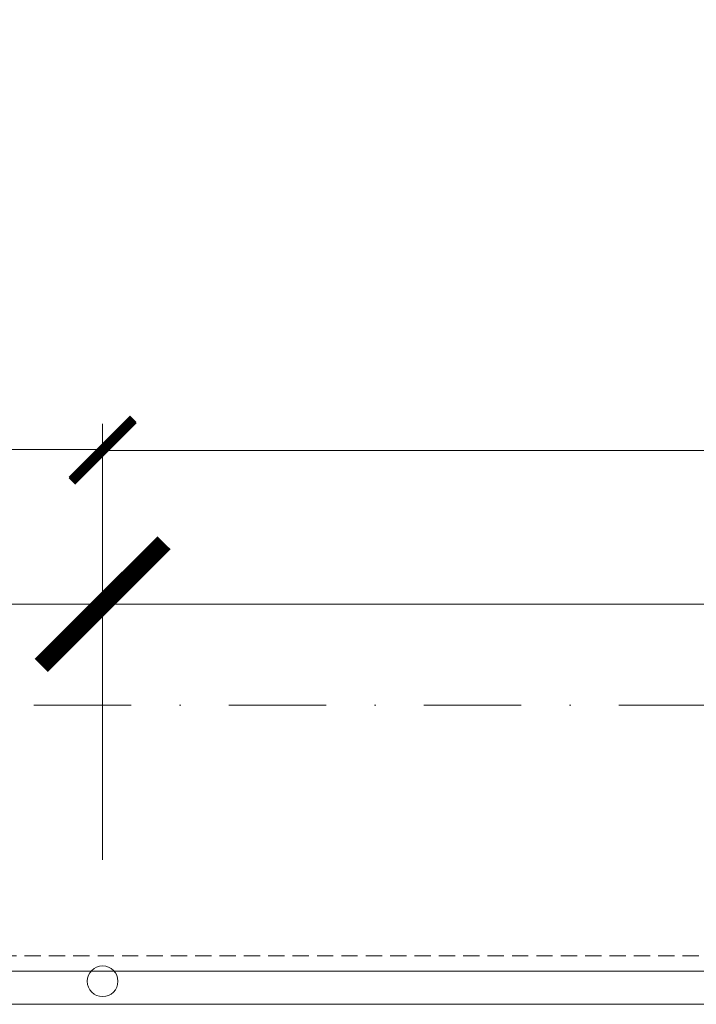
# Model space of a CAD drawing. Header units: millimetres. Extents: x -725694 to 5289369, y -1488057 to 2187451.
# Tile 609 of 656: x 415171 to 417815, y 148830 to 152680. Entities that reach past the tile are written whole.
import ezdxf

# ---------------------------------------------------------------- set-up
doc = ezdxf.new("R2010")
doc.units = ezdxf.units.MM
for name, pattern in [('CENTERX2', [101.6, 63.5, -12.7, 12.7, -12.7]), ('DASHDOT', [25.4, 12.7, -6.35, 0, -6.35]), ('DASHED', [19.05, 12.7, -6.35]), ('HIDDEN', [9.525, 6.35, -3.175])]:
    doc.linetypes.add(name, pattern=pattern)
doc.layers.get('Defpoints').update_dxf_attribs({"color": 8})
for name, color, linetype, lineweight in [('A99_N_kce-pod', 7, 'DASHED', 20), ('A99_N_koty-200', 5, 'Continuous', 5), ('A99_N_koty-200 @ 1', 5, 'Continuous', 5), ('A99_N_koty-200 @ 10', 5, 'Continuous', 5), ('A99_N_koty-200 @ 100', 5, 'Continuous', 5), ('A99_N_koty-200 @ 200', 5, 'Continuous', 5), ('A99_N_koty-200 @ 250 (1)', 5, 'Continuous', 5), ('A99_N_koty-200 @ 250 (2)', 5, 'Continuous', 5), ('A99_N_koty-200 @ 400', 5, 'Continuous', 5), ('A99_S_kce-pohl', 7, 'Continuous', 5), ('A99_S_osy', 1, 'CENTERX2', 5)]:
    doc.layers.add(name, color=color, linetype=linetype, lineweight=lineweight)
doc.styles.add('A99_kota', font='isocpeur.ttf', dxfattribs={"height": 2})
doc.dimstyles.new('A99_kota_200 new', dxfattribs={"dimscale": 200, "dimtxt": 2, "dimasz": 1.2, "dimexe": 0.5, "dimexo": 1.5, "dimgap": 0.3, "dimtad": 1, "dimdec": 0, "dimzin": 3, "dimdsep": 46, "dimtxsty": 'A99_kota', "dimblk": 'ARCHTICK', "dimcen": 2.5, "dimazin": 2, "dimtfac": 0.75, "dimtdec": 0, "dimtmove": 2, "dimatfit": 0, "dimfxl": 0, "dimtolj": 1, "dimtzin": 0, "dimlwd": 5, "dimlwe": 5, "dimarcsym": 0})

# ---------------------------------------------------------------- blocks, each defined once
blk = doc.blocks.new('_ArchTick')
at = {"color": 0, "linetype": 'ByBlock', "const_width": 0.15}
blk.add_lwpolyline([(-0.5, -0.5), (0.5, 0.5)], dxfattribs=at)
blk = doc.blocks.new('*D4901')
at = {"layer": 'A99_N_koty-200', "color": 0, "linetype": 'Continuous', "lineweight": 5, "ltscale": 10, "transparency": 16777216}
for p, q in [((378280, 150200), (378280, 151100)), ((415495, 150200), (415495, 151100)), ((378280, 151000), (415495, 151000))]:
    blk.add_line(p, q, dxfattribs=at)
at = {"layer": 'Defpoints', "color": 0, "linetype": 'Continuous', "lineweight": 0, "ltscale": 10, "transparency": 16777216}
for p in [(415495, 151000), (378280, 148920), (415495, 148920)]:
    blk.add_point(p, dxfattribs=at)
at = {"layer": 'A99_N_koty-200', "color": 0, "linetype": 'Continuous', "lineweight": 5, "ltscale": 10, "transparency": 16777216, "xscale": 240, "yscale": 240, "zscale": 240, "rotation": 180}
blk.add_blockref('_ArchTick', (378280, 151000), dxfattribs=at)
at = {"layer": 'A99_N_koty-200', "color": 0, "linetype": 'Continuous', "lineweight": 5, "ltscale": 10, "transparency": 16777216, "xscale": 240, "yscale": 240, "zscale": 240}
blk.add_blockref('_ArchTick', (415495, 151000), dxfattribs=at)
at = {"layer": 'A99_N_koty-200', "color": 0, "linetype": 'Continuous', "ltscale": 10, "transparency": 16777216, "insert": (396887.5, 151260), "char_height": 400, "attachment_point": 5, "style": 'A99_kota'}
blk.add_mtext('\\A1;37215', dxfattribs=at)
blk = doc.blocks.new('*D4902')
at = {"layer": 'A99_N_koty-200', "color": 0, "linetype": 'Continuous', "lineweight": 5, "ltscale": 10, "transparency": 16777216}
for p, q in [((378280, 149995), (378280, 150445)), ((415495, 149995), (415495, 150445)), ((378280, 150395), (415495, 150395))]:
    blk.add_line(p, q, dxfattribs=at)
at = {"layer": 'Defpoints', "color": 0, "linetype": 'Continuous', "lineweight": 0, "ltscale": 10, "transparency": 16777216}
for p in [(415495, 150395), (378280, 148920), (415495, 148920)]:
    blk.add_point(p, dxfattribs=at)
at = {"layer": 'A99_N_koty-200', "color": 0, "linetype": 'Continuous', "lineweight": 5, "ltscale": 10, "transparency": 16777216, "xscale": 120, "yscale": 120, "zscale": 120, "rotation": 180}
blk.add_blockref('_ArchTick', (378280, 150395), dxfattribs=at)
at = {"layer": 'A99_N_koty-200', "color": 0, "linetype": 'Continuous', "lineweight": 5, "ltscale": 10, "transparency": 16777216, "xscale": 120, "yscale": 120, "zscale": 120}
blk.add_blockref('_ArchTick', (415495, 150395), dxfattribs=at)
at = {"layer": 'A99_N_koty-200', "color": 0, "linetype": 'Continuous', "ltscale": 10, "transparency": 16777216, "insert": (396887.5, 150525), "char_height": 200, "attachment_point": 5, "style": 'A99_kota'}
blk.add_mtext('\\A1;37215', dxfattribs=at)
blk = doc.blocks.new('*D4903')
at = {"layer": 'A99_N_koty-200', "color": 0, "linetype": 'Continuous', "lineweight": 5, "ltscale": 10, "transparency": 16777216}
for p, q in [((378280, 150391), (378280, 150395.5)), ((378280, 150395), (415495, 150395)), ((415495, 150391), (415495, 150395.5))]:
    blk.add_line(p, q, dxfattribs=at)
at = {"layer": 'Defpoints', "color": 0, "linetype": 'Continuous', "lineweight": 0, "ltscale": 10, "transparency": 16777216}
for p in [(415495, 150395), (378280, 148920), (415495, 148920)]:
    blk.add_point(p, dxfattribs=at)
at = {"layer": 'A99_N_koty-200', "color": 0, "linetype": 'Continuous', "lineweight": 5, "ltscale": 10, "transparency": 16777216, "xscale": 1.2, "yscale": 1.2, "zscale": 1.2, "rotation": 180}
blk.add_blockref('_ArchTick', (378280, 150395), dxfattribs=at)
at = {"layer": 'A99_N_koty-200', "color": 0, "linetype": 'Continuous', "lineweight": 5, "ltscale": 10, "transparency": 16777216, "xscale": 1.2, "yscale": 1.2, "zscale": 1.2}
blk.add_blockref('_ArchTick', (415495, 150395), dxfattribs=at)
at = {"layer": 'A99_N_koty-200', "color": 0, "linetype": 'Continuous', "ltscale": 10, "transparency": 16777216, "insert": (396887.5, 150396.3), "char_height": 2, "attachment_point": 5, "style": 'A99_kota'}
blk.add_mtext('\\A1;37215', dxfattribs=at)
blk = doc.blocks.new('*D4904')
at = {"layer": 'A99_N_koty-200', "color": 0, "linetype": 'Continuous', "lineweight": 5, "ltscale": 10, "transparency": 16777216}
for p, q in [((378280, 149520), (378280, 150595)), ((415495, 149520), (415495, 150595)), ((378280, 150395), (415495, 150395))]:
    blk.add_line(p, q, dxfattribs=at)
at = {"layer": 'Defpoints', "color": 0, "linetype": 'Continuous', "lineweight": 0, "ltscale": 10, "transparency": 16777216}
for p in [(415495, 150395), (378280, 148920), (415495, 148920)]:
    blk.add_point(p, dxfattribs=at)
at = {"layer": 'A99_N_koty-200', "color": 0, "linetype": 'Continuous', "lineweight": 5, "ltscale": 10, "transparency": 16777216, "xscale": 480, "yscale": 480, "zscale": 480, "rotation": 180}
blk.add_blockref('_ArchTick', (378280, 150395), dxfattribs=at)
at = {"layer": 'A99_N_koty-200', "color": 0, "linetype": 'Continuous', "lineweight": 5, "ltscale": 10, "transparency": 16777216, "xscale": 480, "yscale": 480, "zscale": 480}
blk.add_blockref('_ArchTick', (415495, 150395), dxfattribs=at)
at = {"layer": 'A99_N_koty-200', "color": 0, "linetype": 'Continuous', "ltscale": 10, "transparency": 16777216, "insert": (396887.5, 150915), "char_height": 800, "attachment_point": 5, "style": 'A99_kota'}
blk.add_mtext('\\A1;37215', dxfattribs=at)
blk = doc.blocks.new('*D4905')
at = {"layer": 'A99_N_koty-200', "color": 0, "linetype": 'Continuous', "lineweight": 5, "ltscale": 10, "transparency": 16777216}
for p, q in [((378280, 150355), (378280, 150400)), ((378280, 150395), (415495, 150395)), ((415495, 150355), (415495, 150400))]:
    blk.add_line(p, q, dxfattribs=at)
at = {"layer": 'Defpoints', "color": 0, "linetype": 'Continuous', "lineweight": 0, "ltscale": 10, "transparency": 16777216}
for p in [(415495, 150395), (378280, 148920), (415495, 148920)]:
    blk.add_point(p, dxfattribs=at)
at = {"layer": 'A99_N_koty-200', "color": 0, "linetype": 'Continuous', "lineweight": 5, "ltscale": 10, "transparency": 16777216, "xscale": 12, "yscale": 12, "zscale": 12, "rotation": 180}
blk.add_blockref('_ArchTick', (378280, 150395), dxfattribs=at)
at = {"layer": 'A99_N_koty-200', "color": 0, "linetype": 'Continuous', "lineweight": 5, "ltscale": 10, "transparency": 16777216, "xscale": 12, "yscale": 12, "zscale": 12}
blk.add_blockref('_ArchTick', (415495, 150395), dxfattribs=at)
at = {"layer": 'A99_N_koty-200', "color": 0, "linetype": 'Continuous', "ltscale": 10, "transparency": 16777216, "insert": (396887.5, 150408), "char_height": 20, "attachment_point": 5, "style": 'A99_kota'}
blk.add_mtext('\\A1;37215', dxfattribs=at)
blk = doc.blocks.new('*D4906')
at = {"layer": 'A99_N_koty-200', "color": 0, "linetype": 'Continuous', "lineweight": 5, "ltscale": 10, "transparency": 16777216}
for p, q in [((378280, 149395), (378280, 150520)), ((415495, 149395), (415495, 150520)), ((378280, 150395), (415495, 150395))]:
    blk.add_line(p, q, dxfattribs=at)
at = {"layer": 'Defpoints', "color": 0, "linetype": 'Continuous', "lineweight": 0, "ltscale": 10, "transparency": 16777216}
for p in [(415495, 150395), (378280, 148920), (415495, 148920)]:
    blk.add_point(p, dxfattribs=at)
at = {"layer": 'A99_N_koty-200', "color": 0, "linetype": 'Continuous', "lineweight": 5, "ltscale": 10, "transparency": 16777216, "xscale": 300, "yscale": 300, "zscale": 300, "rotation": 180}
blk.add_blockref('_ArchTick', (378280, 150395), dxfattribs=at)
at = {"layer": 'A99_N_koty-200', "color": 0, "linetype": 'Continuous', "lineweight": 5, "ltscale": 10, "transparency": 16777216, "xscale": 300, "yscale": 300, "zscale": 300}
blk.add_blockref('_ArchTick', (415495, 150395), dxfattribs=at)
at = {"layer": 'A99_N_koty-200', "color": 0, "linetype": 'Continuous', "ltscale": 10, "transparency": 16777216, "insert": (396887.5, 150720), "char_height": 500, "attachment_point": 5, "style": 'A99_kota'}
blk.add_mtext('\\A1;37215', dxfattribs=at)
blk = doc.blocks.new('*D4907')
at = {"layer": 'A99_N_koty-200', "color": 0, "linetype": 'Continuous', "lineweight": 5, "ltscale": 10, "transparency": 16777216}
for p, q in [((378280, 149395), (378280, 150520)), ((415495, 149395), (415495, 150520)), ((378280, 150395), (415495, 150395))]:
    blk.add_line(p, q, dxfattribs=at)
at = {"layer": 'Defpoints', "color": 0, "linetype": 'Continuous', "lineweight": 0, "ltscale": 10, "transparency": 16777216}
for p in [(415495, 150395), (378280, 148920), (415495, 148920)]:
    blk.add_point(p, dxfattribs=at)
at = {"layer": 'A99_N_koty-200', "color": 0, "linetype": 'Continuous', "lineweight": 5, "ltscale": 10, "transparency": 16777216, "xscale": 300, "yscale": 300, "zscale": 300, "rotation": 180}
blk.add_blockref('_ArchTick', (378280, 150395), dxfattribs=at)
at = {"layer": 'A99_N_koty-200', "color": 0, "linetype": 'Continuous', "lineweight": 5, "ltscale": 10, "transparency": 16777216, "xscale": 300, "yscale": 300, "zscale": 300}
blk.add_blockref('_ArchTick', (415495, 150395), dxfattribs=at)
at = {"layer": 'A99_N_koty-200', "color": 0, "linetype": 'Continuous', "ltscale": 10, "transparency": 16777216, "insert": (396887.5, 150720), "char_height": 500, "attachment_point": 5, "style": 'A99_kota'}
blk.add_mtext('\\A1;37215', dxfattribs=at)
blk = doc.blocks.new('*D4909')
at = {"layer": 'A99_N_koty-200', "color": 0, "linetype": 'Continuous', "lineweight": 5, "ltscale": 10, "transparency": 16777216}
for p, q in [((415495, 150195), (415495, 151095)), ((438635, 150195), (438635, 151095)), ((415495, 150995), (438635, 150995))]:
    blk.add_line(p, q, dxfattribs=at)
at = {"layer": 'Defpoints', "color": 0, "linetype": 'Continuous', "lineweight": 0, "ltscale": 10, "transparency": 16777216}
for p in [(438635, 150995), (415495, 148920), (438635, 148920)]:
    blk.add_point(p, dxfattribs=at)
at = {"layer": 'A99_N_koty-200', "color": 0, "linetype": 'Continuous', "lineweight": 5, "ltscale": 10, "transparency": 16777216, "xscale": 240, "yscale": 240, "zscale": 240, "rotation": 180}
blk.add_blockref('_ArchTick', (415495, 150995), dxfattribs=at)
at = {"layer": 'A99_N_koty-200', "color": 0, "linetype": 'Continuous', "lineweight": 5, "ltscale": 10, "transparency": 16777216, "xscale": 240, "yscale": 240, "zscale": 240}
blk.add_blockref('_ArchTick', (438635, 150995), dxfattribs=at)
at = {"layer": 'A99_N_koty-200', "color": 0, "linetype": 'Continuous', "ltscale": 10, "transparency": 16777216, "insert": (427065, 151255), "char_height": 400, "attachment_point": 5, "style": 'A99_kota'}
blk.add_mtext('\\A1;23140', dxfattribs=at)
blk = doc.blocks.new('*D4910')
at = {"layer": 'A99_N_koty-200', "color": 0, "linetype": 'Continuous', "lineweight": 5, "ltscale": 10, "transparency": 16777216}
for p, q in [((415495, 149995), (415495, 150445)), ((438635, 149995), (438635, 150445)), ((415495, 150395), (438635, 150395))]:
    blk.add_line(p, q, dxfattribs=at)
at = {"layer": 'Defpoints', "color": 0, "linetype": 'Continuous', "lineweight": 0, "ltscale": 10, "transparency": 16777216}
for p in [(438635, 150395), (415495, 148920), (438635, 148920)]:
    blk.add_point(p, dxfattribs=at)
at = {"layer": 'A99_N_koty-200', "color": 0, "linetype": 'Continuous', "lineweight": 5, "ltscale": 10, "transparency": 16777216, "xscale": 120, "yscale": 120, "zscale": 120, "rotation": 180}
blk.add_blockref('_ArchTick', (415495, 150395), dxfattribs=at)
at = {"layer": 'A99_N_koty-200', "color": 0, "linetype": 'Continuous', "lineweight": 5, "ltscale": 10, "transparency": 16777216, "xscale": 120, "yscale": 120, "zscale": 120}
blk.add_blockref('_ArchTick', (438635, 150395), dxfattribs=at)
at = {"layer": 'A99_N_koty-200', "color": 0, "linetype": 'Continuous', "ltscale": 10, "transparency": 16777216, "insert": (427065, 150525), "char_height": 200, "attachment_point": 5, "style": 'A99_kota'}
blk.add_mtext('\\A1;23140', dxfattribs=at)
blk = doc.blocks.new('*D4911')
at = {"layer": 'A99_N_koty-200', "color": 0, "linetype": 'Continuous', "lineweight": 5, "ltscale": 10, "transparency": 16777216}
for p, q in [((415495, 150391), (415495, 150395.5)), ((415495, 150395), (438635, 150395)), ((438635, 150391), (438635, 150395.5))]:
    blk.add_line(p, q, dxfattribs=at)
at = {"layer": 'Defpoints', "color": 0, "linetype": 'Continuous', "lineweight": 0, "ltscale": 10, "transparency": 16777216}
for p in [(438635, 150395), (415495, 148920), (438635, 148920)]:
    blk.add_point(p, dxfattribs=at)
at = {"layer": 'A99_N_koty-200', "color": 0, "linetype": 'Continuous', "lineweight": 5, "ltscale": 10, "transparency": 16777216, "xscale": 1.2, "yscale": 1.2, "zscale": 1.2, "rotation": 180}
blk.add_blockref('_ArchTick', (415495, 150395), dxfattribs=at)
at = {"layer": 'A99_N_koty-200', "color": 0, "linetype": 'Continuous', "lineweight": 5, "ltscale": 10, "transparency": 16777216, "xscale": 1.2, "yscale": 1.2, "zscale": 1.2}
blk.add_blockref('_ArchTick', (438635, 150395), dxfattribs=at)
at = {"layer": 'A99_N_koty-200', "color": 0, "linetype": 'Continuous', "ltscale": 10, "transparency": 16777216, "insert": (427065, 150396.3), "char_height": 2, "attachment_point": 5, "style": 'A99_kota'}
blk.add_mtext('\\A1;23140', dxfattribs=at)
blk = doc.blocks.new('*D4912')
at = {"layer": 'A99_N_koty-200', "color": 0, "linetype": 'Continuous', "lineweight": 5, "ltscale": 10, "transparency": 16777216}
for p, q in [((415495, 149520), (415495, 150595)), ((438635, 149520), (438635, 150595)), ((415495, 150395), (438635, 150395))]:
    blk.add_line(p, q, dxfattribs=at)
at = {"layer": 'Defpoints', "color": 0, "linetype": 'Continuous', "lineweight": 0, "ltscale": 10, "transparency": 16777216}
for p in [(438635, 150395), (415495, 148920), (438635, 148920)]:
    blk.add_point(p, dxfattribs=at)
at = {"layer": 'A99_N_koty-200', "color": 0, "linetype": 'Continuous', "lineweight": 5, "ltscale": 10, "transparency": 16777216, "xscale": 480, "yscale": 480, "zscale": 480, "rotation": 180}
blk.add_blockref('_ArchTick', (415495, 150395), dxfattribs=at)
at = {"layer": 'A99_N_koty-200', "color": 0, "linetype": 'Continuous', "lineweight": 5, "ltscale": 10, "transparency": 16777216, "xscale": 480, "yscale": 480, "zscale": 480}
blk.add_blockref('_ArchTick', (438635, 150395), dxfattribs=at)
at = {"layer": 'A99_N_koty-200', "color": 0, "linetype": 'Continuous', "ltscale": 10, "transparency": 16777216, "insert": (427065, 150915), "char_height": 800, "attachment_point": 5, "style": 'A99_kota'}
blk.add_mtext('\\A1;23140', dxfattribs=at)
blk = doc.blocks.new('*D4913')
at = {"layer": 'A99_N_koty-200', "color": 0, "linetype": 'Continuous', "lineweight": 5, "ltscale": 10, "transparency": 16777216}
for p, q in [((415495, 150355), (415495, 150400)), ((415495, 150395), (438635, 150395)), ((438635, 150355), (438635, 150400))]:
    blk.add_line(p, q, dxfattribs=at)
at = {"layer": 'Defpoints', "color": 0, "linetype": 'Continuous', "lineweight": 0, "ltscale": 10, "transparency": 16777216}
for p in [(438635, 150395), (415495, 148920), (438635, 148920)]:
    blk.add_point(p, dxfattribs=at)
at = {"layer": 'A99_N_koty-200', "color": 0, "linetype": 'Continuous', "lineweight": 5, "ltscale": 10, "transparency": 16777216, "xscale": 12, "yscale": 12, "zscale": 12, "rotation": 180}
blk.add_blockref('_ArchTick', (415495, 150395), dxfattribs=at)
at = {"layer": 'A99_N_koty-200', "color": 0, "linetype": 'Continuous', "lineweight": 5, "ltscale": 10, "transparency": 16777216, "xscale": 12, "yscale": 12, "zscale": 12}
blk.add_blockref('_ArchTick', (438635, 150395), dxfattribs=at)
at = {"layer": 'A99_N_koty-200', "color": 0, "linetype": 'Continuous', "ltscale": 10, "transparency": 16777216, "insert": (427065, 150408), "char_height": 20, "attachment_point": 5, "style": 'A99_kota'}
blk.add_mtext('\\A1;23140', dxfattribs=at)
blk = doc.blocks.new('*D4914')
at = {"layer": 'A99_N_koty-200', "color": 0, "linetype": 'Continuous', "lineweight": 5, "ltscale": 10, "transparency": 16777216}
for p, q in [((415495, 149395), (415495, 150520)), ((438635, 149395), (438635, 150520)), ((415495, 150395), (438635, 150395))]:
    blk.add_line(p, q, dxfattribs=at)
at = {"layer": 'Defpoints', "color": 0, "linetype": 'Continuous', "lineweight": 0, "ltscale": 10, "transparency": 16777216}
for p in [(438635, 150395), (415495, 148920), (438635, 148920)]:
    blk.add_point(p, dxfattribs=at)
at = {"layer": 'A99_N_koty-200', "color": 0, "linetype": 'Continuous', "lineweight": 5, "ltscale": 10, "transparency": 16777216, "xscale": 300, "yscale": 300, "zscale": 300, "rotation": 180}
blk.add_blockref('_ArchTick', (415495, 150395), dxfattribs=at)
at = {"layer": 'A99_N_koty-200', "color": 0, "linetype": 'Continuous', "lineweight": 5, "ltscale": 10, "transparency": 16777216, "xscale": 300, "yscale": 300, "zscale": 300}
blk.add_blockref('_ArchTick', (438635, 150395), dxfattribs=at)
at = {"layer": 'A99_N_koty-200', "color": 0, "linetype": 'Continuous', "ltscale": 10, "transparency": 16777216, "insert": (427065, 150720), "char_height": 500, "attachment_point": 5, "style": 'A99_kota'}
blk.add_mtext('\\A1;23140', dxfattribs=at)
blk = doc.blocks.new('*D4915')
at = {"layer": 'A99_N_koty-200', "color": 0, "linetype": 'Continuous', "lineweight": 5, "ltscale": 10, "transparency": 16777216}
for p, q in [((415495, 149395), (415495, 150520)), ((438635, 149395), (438635, 150520)), ((415495, 150395), (438635, 150395))]:
    blk.add_line(p, q, dxfattribs=at)
at = {"layer": 'Defpoints', "color": 0, "linetype": 'Continuous', "lineweight": 0, "ltscale": 10, "transparency": 16777216}
for p in [(438635, 150395), (415495, 148920), (438635, 148920)]:
    blk.add_point(p, dxfattribs=at)
at = {"layer": 'A99_N_koty-200', "color": 0, "linetype": 'Continuous', "lineweight": 5, "ltscale": 10, "transparency": 16777216, "xscale": 300, "yscale": 300, "zscale": 300, "rotation": 180}
blk.add_blockref('_ArchTick', (415495, 150395), dxfattribs=at)
at = {"layer": 'A99_N_koty-200', "color": 0, "linetype": 'Continuous', "lineweight": 5, "ltscale": 10, "transparency": 16777216, "xscale": 300, "yscale": 300, "zscale": 300}
blk.add_blockref('_ArchTick', (438635, 150395), dxfattribs=at)
at = {"layer": 'A99_N_koty-200', "color": 0, "linetype": 'Continuous', "ltscale": 10, "transparency": 16777216, "insert": (427065, 150720), "char_height": 500, "attachment_point": 5, "style": 'A99_kota'}
blk.add_mtext('\\A1;23140', dxfattribs=at)
blk = doc.blocks.new('*U6133')
at = {"layer": 'A99_N_koty-200 @ 1', "linetype": 'Continuous', "ltscale": 10}
dim = blk.add_linear_dim(base=(415495, 150395), p1=(378280, 148920), p2=(415495, 148920), dimstyle='A99_kota_200 new', override={"dimscale": 1, "dimtix": 1, "dimtofl": 1, "dimtmove": 2, "dimatfit": 3}, dxfattribs=at)
dim.commit()
dim.dimension.update_dxf_attribs({"geometry": '*D4903', "text_midpoint": (396887.5, 150396.3)})
at = {"layer": 'A99_N_koty-200 @ 10', "linetype": 'Continuous', "ltscale": 10}
dim = blk.add_linear_dim(base=(415495, 150395), p1=(378280, 148920), p2=(415495, 148920), dimstyle='A99_kota_200 new', override={"dimscale": 10, "dimtix": 1, "dimtofl": 1, "dimtmove": 2, "dimatfit": 3}, dxfattribs=at)
dim.commit()
dim.dimension.update_dxf_attribs({"geometry": '*D4905', "text_midpoint": (396887.5, 150408)})
at = {"layer": 'A99_N_koty-200 @ 100', "linetype": 'Continuous', "ltscale": 10}
dim = blk.add_linear_dim(base=(415495, 150395), p1=(378280, 148920), p2=(415495, 148920), dimstyle='A99_kota_200 new', override={"dimscale": 100, "dimtix": 1, "dimtofl": 1, "dimtmove": 2, "dimatfit": 3}, dxfattribs=at)
dim.commit()
dim.dimension.update_dxf_attribs({"geometry": '*D4902', "text_midpoint": (396887.5, 150525)})
at = {"layer": 'A99_N_koty-200 @ 200', "linetype": 'Continuous', "ltscale": 10}
dim = blk.add_linear_dim(base=(415495, 151000), p1=(378280, 148920), p2=(415495, 148920), dimstyle='A99_kota_200 new', override={"dimscale": 200, "dimtix": 1, "dimtofl": 1, "dimtmove": 2, "dimatfit": 3}, dxfattribs=at)
dim.commit()
dim.dimension.update_dxf_attribs({"geometry": '*D4901', "text_midpoint": (396887.5, 151260)})
at = {"layer": 'A99_N_koty-200 @ 250 (1)', "linetype": 'Continuous', "ltscale": 10}
dim = blk.add_linear_dim(base=(415495, 150395), p1=(378280, 148920), p2=(415495, 148920), dimstyle='A99_kota_200 new', override={"dimscale": 250, "dimtix": 1, "dimtofl": 1, "dimtmove": 2, "dimatfit": 3}, dxfattribs=at)
dim.commit()
dim.dimension.update_dxf_attribs({"geometry": '*D4907', "text_midpoint": (396887.5, 150720)})
at = {"layer": 'A99_N_koty-200 @ 250 (2)', "linetype": 'Continuous', "ltscale": 10}
dim = blk.add_linear_dim(base=(415495, 150395), p1=(378280, 148920), p2=(415495, 148920), dimstyle='A99_kota_200 new', override={"dimscale": 250, "dimtix": 1, "dimtofl": 1, "dimtmove": 2, "dimatfit": 3}, dxfattribs=at)
dim.commit()
dim.dimension.update_dxf_attribs({"geometry": '*D4906', "text_midpoint": (396887.5, 150720)})
at = {"layer": 'A99_N_koty-200 @ 400', "linetype": 'Continuous', "ltscale": 10}
dim = blk.add_linear_dim(base=(415495, 150395), p1=(378280, 148920), p2=(415495, 148920), dimstyle='A99_kota_200 new', override={"dimscale": 400, "dimtix": 1, "dimtofl": 1, "dimtmove": 2, "dimatfit": 3}, dxfattribs=at)
dim.commit()
dim.dimension.update_dxf_attribs({"geometry": '*D4904', "text_midpoint": (396887.5, 150915)})
blk = doc.blocks.new('*U6134')
at = {"layer": 'A99_N_koty-200 @ 1', "linetype": 'Continuous', "ltscale": 10}
dim = blk.add_linear_dim(base=(438635, 150395), p1=(415495, 148920), p2=(438635, 148920), dimstyle='A99_kota_200 new', override={"dimscale": 1, "dimtix": 1, "dimtofl": 1, "dimtmove": 2, "dimatfit": 3}, dxfattribs=at)
dim.commit()
dim.dimension.update_dxf_attribs({"geometry": '*D4911', "text_midpoint": (427065, 150396.3)})
at = {"layer": 'A99_N_koty-200 @ 10', "linetype": 'Continuous', "ltscale": 10}
dim = blk.add_linear_dim(base=(438635, 150395), p1=(415495, 148920), p2=(438635, 148920), dimstyle='A99_kota_200 new', override={"dimscale": 10, "dimtix": 1, "dimtofl": 1, "dimtmove": 2, "dimatfit": 3}, dxfattribs=at)
dim.commit()
dim.dimension.update_dxf_attribs({"geometry": '*D4913', "text_midpoint": (427065, 150408)})
at = {"layer": 'A99_N_koty-200 @ 100', "linetype": 'Continuous', "ltscale": 10}
dim = blk.add_linear_dim(base=(438635, 150395), p1=(415495, 148920), p2=(438635, 148920), dimstyle='A99_kota_200 new', override={"dimscale": 100, "dimtix": 1, "dimtofl": 1, "dimtmove": 2, "dimatfit": 3}, dxfattribs=at)
dim.commit()
dim.dimension.update_dxf_attribs({"geometry": '*D4910', "text_midpoint": (427065, 150525)})
at = {"layer": 'A99_N_koty-200 @ 200', "linetype": 'Continuous', "ltscale": 10}
dim = blk.add_linear_dim(base=(438635, 150995), p1=(415495, 148920), p2=(438635, 148920), dimstyle='A99_kota_200 new', override={"dimscale": 200, "dimtix": 1, "dimtofl": 1, "dimtmove": 2, "dimatfit": 3}, dxfattribs=at)
dim.commit()
dim.dimension.update_dxf_attribs({"geometry": '*D4909', "text_midpoint": (427065, 151255)})
at = {"layer": 'A99_N_koty-200 @ 250 (1)', "linetype": 'Continuous', "ltscale": 10}
dim = blk.add_linear_dim(base=(438635, 150395), p1=(415495, 148920), p2=(438635, 148920), dimstyle='A99_kota_200 new', override={"dimscale": 250, "dimtix": 1, "dimtofl": 1, "dimtmove": 2, "dimatfit": 3}, dxfattribs=at)
dim.commit()
dim.dimension.update_dxf_attribs({"geometry": '*D4915', "text_midpoint": (427065, 150720)})
at = {"layer": 'A99_N_koty-200 @ 250 (2)', "linetype": 'Continuous', "ltscale": 10}
dim = blk.add_linear_dim(base=(438635, 150395), p1=(415495, 148920), p2=(438635, 148920), dimstyle='A99_kota_200 new', override={"dimscale": 250, "dimtix": 1, "dimtofl": 1, "dimtmove": 2, "dimatfit": 3}, dxfattribs=at)
dim.commit()
dim.dimension.update_dxf_attribs({"geometry": '*D4914', "text_midpoint": (427065, 150720)})
at = {"layer": 'A99_N_koty-200 @ 400', "linetype": 'Continuous', "ltscale": 10}
dim = blk.add_linear_dim(base=(438635, 150395), p1=(415495, 148920), p2=(438635, 148920), dimstyle='A99_kota_200 new', override={"dimscale": 400, "dimtix": 1, "dimtofl": 1, "dimtmove": 2, "dimatfit": 3}, dxfattribs=at)
dim.commit()
dim.dimension.update_dxf_attribs({"geometry": '*D4912', "text_midpoint": (427065, 150915)})

msp = doc.modelspace()

# ---------------------------------------------------------------- linework, layer by layer
at = {"layer": 'A99_N_kce-pod', "linetype": 'HIDDEN', "lineweight": 5, "ltscale": 10}
msp.add_lwpolyline([(438875.5, 149020), (299400, 149020)], dxfattribs=at)
at = {"layer": 'A99_S_kce-pohl', "linetype": 'Continuous', "ltscale": 25}
msp.add_lwpolyline([(307330, 174440), (299400, 174440), (299400, 148960), (438875.5, 148960), (438875.5, 176350)], dxfattribs=at)
at = {"layer": 'A99_S_kce-pohl', "linetype": 'Continuous'}
msp.add_lwpolyline([(438875.5, 148830), (299400, 148830)], dxfattribs=at)
msp.add_circle((415495, 148920), 60, dxfattribs=at)
at = {"layer": 'A99_S_osy', "linetype": 'DASHDOT', "lineweight": 5, "ltscale": 30}
msp.add_lwpolyline([(452950, 150000), (297355, 150000)], dxfattribs=at)

# ---------------------------------------------------------------- block references
at = {"layer": 'A99_N_koty-200', "color": 3, "linetype": 'Continuous', "lineweight": 0}
for name in ['*U6133', '*U6134']:
    msp.add_blockref(name, (0, 0), dxfattribs=at)

doc.saveas('drawing.dxf')
